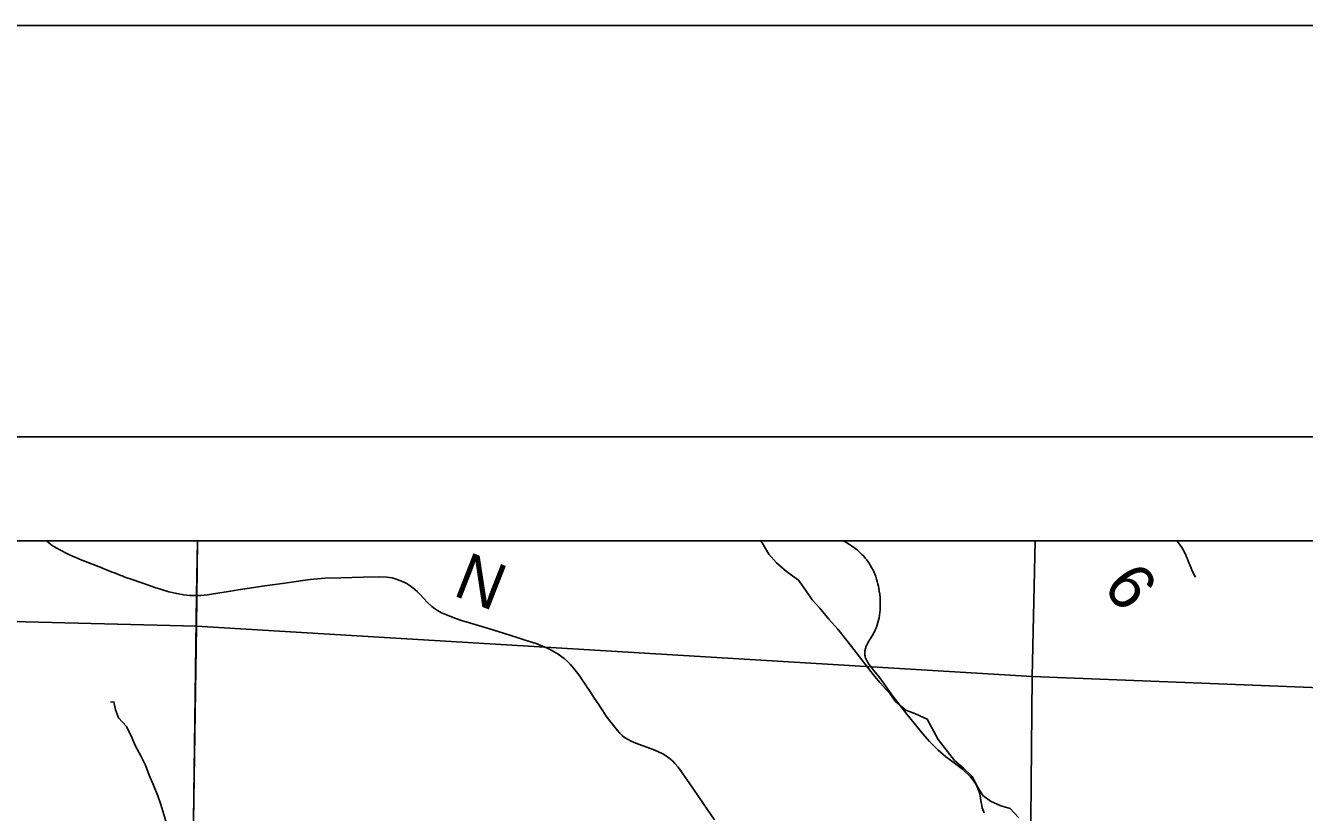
# Model space of a CAD drawing. Extents: x 0 to 34, y 0 to 22.
# Drawn here: x 2.589 to 4.145, y 21.043 to 22 of the extents above; entities that cross this region are included whole.
import ezdxf

# ---------------------------------------------------------------- set-up
doc = ezdxf.new("R2010")
doc.units = 0
for name, color, linetype in [('GM_X_Corporation', 7, 'Continuous'), ('GM_X_County_Road', 7, 'Continuous'), ('GM_X_County_Road_Text', 7, 'Continuous'), ('GM_X_Minor_River', 7, 'Continuous'), ('GM_X_Township_Road', 7, 'Continuous'), ('GM_X_Township_Road_Text', 7, 'Continuous'), ('SH_Border', 7, 'Continuous'), ('SH_Cut_Line', 7, 'Continuous'), ('SH_Text', 7, 'Continuous')]:
    doc.layers.add(name, color=color, linetype=linetype)

msp = doc.modelspace()

# ---------------------------------------------------------------- linework, layer by layer
at = {"layer": 'GM_X_Corporation'}
for points in [[(8.4311, 21.3734), (1.6311, 21.3734), (1.6311, 16.1731), (2.3716, 16.1532), (2.3935, 16.1523), (3.7652, 16.1115), (4.1576, 16.1007)], [(4.7823, 18.128), (4.0508, 18.1454), (3.7812, 18.1547), (3.7776, 18.3354), (3.7807, 18.4204), (3.7875, 18.9248), (3.7889, 19.1658), (3.7877, 19.187), (3.1142, 19.2057), (2.7749, 19.2162), (2.7798, 20.0198), (2.7831, 20.242), (2.7976, 21.3075), (2.7987, 21.3734), (1.6311, 21.3734), (1.6311, 16.1731), (2.3716, 16.1532), (2.3935, 16.1523), (3.7652, 16.1115), (4.1576, 16.1007)], [(8.4311, 21.3734), (2.7987, 21.3734), (2.7976, 21.3075), (2.7831, 20.242), (2.7798, 20.0198), (2.7749, 19.2162), (3.1142, 19.2057), (3.7877, 19.187), (3.7889, 19.1658), (3.7875, 18.9248), (3.7807, 18.4204), (3.7776, 18.3354), (3.7812, 18.1547), (4.0508, 18.1454), (4.7823, 18.128)]]:
    msp.add_lwpolyline(points, dxfattribs=at)
for points in [[(2.7987, 21.3734), (1.7887, 21.3734), (1.7888, 21.2952), (2.7974, 21.2696)], [(3.8174, 21.3734), (2.7987, 21.3734), (2.7974, 21.2696), (3.8139, 21.2086)], [(4.8467, 21.3734), (3.8174, 21.3734), (3.8139, 21.2086), (4.8451, 21.1681)], [(2.7974, 21.2696), (2.7815, 20.2421), (1.7685, 20.2662), (1.7888, 21.2952)], [(2.7974, 21.2696), (3.8139, 21.2086), (3.8046, 20.2092), (2.7815, 20.2421)], [(4.8451, 21.1681), (4.8435, 21.134), (4.8202, 20.1712), (3.8046, 20.2092), (3.8139, 21.2086)]]:
    msp.add_lwpolyline(points, close=True, dxfattribs=at)
at = {"layer": 'GM_X_County_Road'}
for points in [[(3.4276, 21.034), (3.4141, 21.0535), (3.4018, 21.0713), (3.3938, 21.0831), (3.3875, 21.0924), (3.3831, 21.0983), (3.3794, 21.1026), (3.3763, 21.1057), (3.3725, 21.109), (3.369, 21.1116), (3.3647, 21.1142), (3.3585, 21.1172), (3.3528, 21.1197), (3.344, 21.1229), (3.3318, 21.1275), (3.3261, 21.1298), (3.3218, 21.1321), (3.3182, 21.1344), (3.3153, 21.1366), (3.3122, 21.1395), (3.3094, 21.1428), (3.3014, 21.153), (3.2958, 21.1604), (3.2916, 21.1665), (3.2876, 21.1728), (3.2862, 21.1748), (3.2817, 21.1815), (3.2787, 21.1862), (3.2753, 21.1914), (3.2721, 21.196), (3.27, 21.199), (3.2666, 21.2044), (3.2636, 21.2088), (3.2595, 21.2143), (3.2564, 21.2183), (3.2518, 21.2234), (3.2487, 21.2265), (3.2445, 21.2302), (3.2375, 21.2355), (3.2306, 21.2398), (3.225, 21.2426), (3.2181, 21.2455), (3.2106, 21.2485), (3.2024, 21.2511), (3.1971, 21.2528), (3.1888, 21.2555), (3.1787, 21.2586), (3.1526, 21.2667), (3.1253, 21.2749), (3.1209, 21.2762), (3.113, 21.2789), (3.1015, 21.2833), (3.0953, 21.286), (3.0905, 21.2886), (3.0869, 21.291), (3.0836, 21.2936), (3.0786, 21.2981), (3.073, 21.3039), (3.0694, 21.3082), (3.0664, 21.3114), (3.0631, 21.3143), (3.0587, 21.3178), (3.055, 21.3203), (3.0523, 21.3219), (3.0489, 21.3236), (3.0449, 21.3253), (3.0401, 21.327), (3.0353, 21.3283), (3.0288, 21.3292), (3.0206, 21.3296), (3.0001, 21.3291), (2.9729, 21.3285), (2.9537, 21.3279), (2.9444, 21.3273), (2.9356, 21.3265), (2.9266, 21.3252), (2.9188, 21.324), (2.9022, 21.3217), (2.8894, 21.3198), (2.8777, 21.3181), (2.8672, 21.3166), (2.8482, 21.3138), (2.839, 21.3123), (2.8206, 21.3092), (2.8108, 21.3078), (2.8028, 21.3071), (2.7978, 21.3069), (2.7961, 21.3069), (2.7893, 21.3071), (2.7819, 21.3078), (2.7734, 21.3092), (2.7638, 21.3115), (2.7549, 21.3141), (2.7466, 21.3167), (2.7379, 21.3198), (2.7308, 21.3222), (2.718, 21.3267), (2.7104, 21.3294), (2.707, 21.3308), (2.7052, 21.3314), (2.7035, 21.3321), (2.6989, 21.3339), (2.6948, 21.3355), (2.688, 21.3383), (2.684, 21.3399), (2.6822, 21.3405), (2.6794, 21.3416), (2.6776, 21.3423), (2.673, 21.3441), (2.6684, 21.3459), (2.6638, 21.3478), (2.658, 21.3501), (2.6535, 21.352), (2.6466, 21.3549), (2.6421, 21.3569), (2.6387, 21.3585), (2.6326, 21.3615), (2.6267, 21.3648), (2.622, 21.3677), (2.6176, 21.371), (2.6151, 21.3734)], [(3.7554, 21.0426), (3.7546, 21.0445), (3.7539, 21.0465), (3.7532, 21.0489), (3.7526, 21.0516), (3.7515, 21.0574), (3.7506, 21.0633), (3.7501, 21.0656), (3.7495, 21.0682), (3.7487, 21.0704), (3.748, 21.0723), (3.7471, 21.0744), (3.7461, 21.0763), (3.7451, 21.0782), (3.7438, 21.0801), (3.7408, 21.0841), (3.7387, 21.0865), (3.7365, 21.0887), (3.732, 21.093), (3.729, 21.0957), (3.7258, 21.0982), (3.7128, 21.1078), (3.709, 21.1108), (3.7056, 21.1136), (3.7022, 21.1165), (3.6991, 21.1193), (3.6959, 21.1224), (3.6925, 21.1258), (3.6891, 21.1293), (3.6862, 21.1326), (3.681, 21.1386), (3.6616, 21.1628), (3.6445, 21.1847), (3.6284, 21.207), (3.6212, 21.2159), (3.6183, 21.2195), (3.6154, 21.2236), (3.6136, 21.2263), (3.6127, 21.2279), (3.6119, 21.2295), (3.6113, 21.2308), (3.6108, 21.2322), (3.6106, 21.2333), (3.6104, 21.2344), (3.6102, 21.2354), (3.6102, 21.2366), (3.6102, 21.2376), (3.6103, 21.2385), (3.6104, 21.2395), (3.6106, 21.2406), (3.6108, 21.2415), (3.6111, 21.2425), (3.6114, 21.2435), (3.6117, 21.2444), (3.6121, 21.2454), (3.6126, 21.2466), (3.6134, 21.2483), (3.6145, 21.2503), (3.6192, 21.2579), (3.6212, 21.2615), (3.6224, 21.2636), (3.6235, 21.266), (3.6245, 21.2685), (3.6254, 21.2711), (3.6263, 21.2741), (3.627, 21.2768), (3.6277, 21.2799), (3.6282, 21.2829), (3.6287, 21.2864), (3.629, 21.2895), (3.6291, 21.2929), (3.6291, 21.2967), (3.629, 21.3003), (3.6288, 21.3039), (3.6284, 21.3084), (3.6279, 21.3123), (3.6273, 21.3158), (3.6268, 21.3183), (3.6263, 21.3207), (3.6255, 21.3239), (3.6247, 21.3268), (3.6236, 21.3301), (3.6226, 21.3327), (3.6215, 21.3354), (3.6203, 21.3379), (3.6186, 21.3411), (3.617, 21.344), (3.6155, 21.3462), (3.6141, 21.3481), (3.6126, 21.3502), (3.6108, 21.3525), (3.609, 21.3546), (3.6068, 21.3568), (3.6052, 21.3584), (3.6033, 21.3602), (3.6013, 21.3619), (3.5994, 21.3635), (3.5969, 21.3654), (3.5943, 21.3672), (3.5915, 21.369), (3.5885, 21.3709), (3.5859, 21.3725), (3.5843, 21.3734)]]:
    msp.add_lwpolyline(points, dxfattribs=at)
at = {"layer": 'GM_X_Minor_River'}
for points in [[(3.7474, 21.0744), (3.7409, 21.0868), (3.7302, 21.0969), (3.7195, 21.1063), (3.6996, 21.1319), (3.6916, 21.1469), (3.6862, 21.1567), (3.6721, 21.163), (3.6604, 21.1674), (3.6478, 21.1779), (3.6406, 21.1877), (3.6287, 21.2012), (3.6203, 21.211), (3.6108, 21.2234), (3.6, 21.2377), (3.5886, 21.2523), (3.5775, 21.2658), (3.5664, 21.2782), (3.5557, 21.2914), (3.5462, 21.3015), (3.5385, 21.3132), (3.5297, 21.3256), (3.5149, 21.336), (3.5031, 21.3465), (3.4935, 21.3574), (3.4855, 21.371), (3.4835, 21.3734)], [(2.7121, 21.1476), (2.7026, 21.1581), (2.6987, 21.168), (2.6967, 21.1778), (2.6926, 21.1774)], [(2.76, 21.0326), (2.7542, 21.0526), (2.7503, 21.0635), (2.7449, 21.0764), (2.7399, 21.0884), (2.7352, 21.1005), (2.7298, 21.1118), (2.7233, 21.1239), (2.7187, 21.1341), (2.7121, 21.1476)], [(3.7972, 21.037), (3.7873, 21.0479), (3.7756, 21.0512), (3.7634, 21.0568), (3.7539, 21.0638), (3.7474, 21.0744)]]:
    msp.add_lwpolyline(points, dxfattribs=at)
at = {"layer": 'GM_X_Township_Road'}
msp.add_lwpolyline([(4.0124, 21.3292), (4.0087, 21.3371), (4.006, 21.3433), (4.0046, 21.3467), (4.0037, 21.349), (4.0028, 21.3511), (4.0023, 21.3523), (4.0016, 21.3539), (4.0011, 21.355), (4.0007, 21.3561), (3.9992, 21.3595), (3.9977, 21.3624), (3.9958, 21.3654), (3.9941, 21.368), (3.9919, 21.371), (3.9899, 21.3733), (3.9898, 21.3734)], dxfattribs=at)
at = {"layer": 'SH_Border'}
msp.add_lwpolyline([(1.5, 21.5), (33.5, 21.5), (33.5, 0.5), (1.5, 0.5)], close=True, dxfattribs=at)
at = {"layer": 'SH_Cut_Line'}
msp.add_lwpolyline([(0, 0), (34, 0), (34, 22), (0, 22)], close=True, dxfattribs=at)
at = {"layer": 'SH_Text'}
msp.add_line((1.6311, 21.3734), (8.4311, 21.373), dxfattribs=at)

# ---------------------------------------------------------------- texts
at = {"layer": 'GM_X_County_Road_Text'}
msp.add_text('N', height=0.0568, rotation=338.6114, dxfattribs=at).set_placement((3.1077, 21.3077))
at = {"layer": 'GM_X_Township_Road_Text'}
msp.add_text('6', height=0.0568, rotation=307.4179, dxfattribs=at).set_placement((3.8986, 21.3177))

doc.saveas('drawing.dxf')
